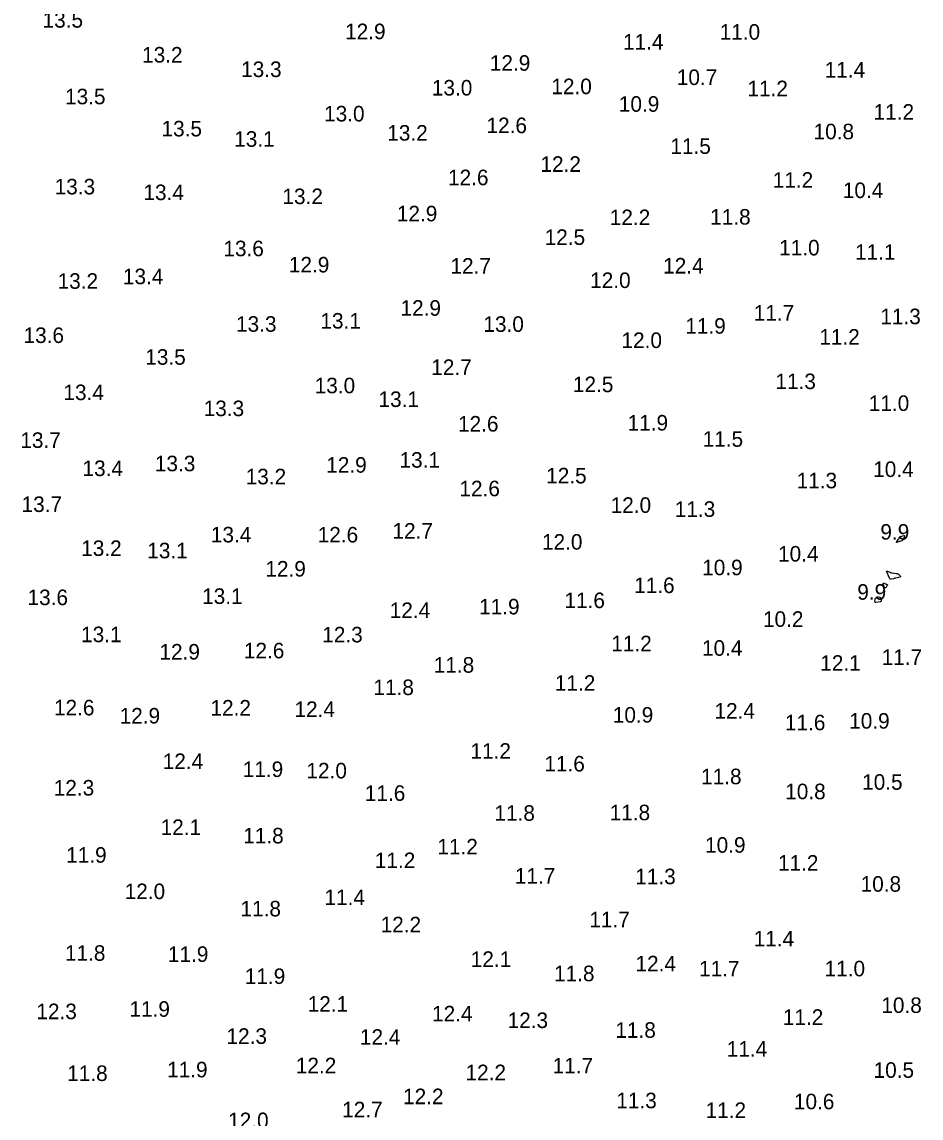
# Model space of a CAD drawing. Extents: x 1023796 to 1112670, y 656573 to 837340.
# Drawn here: x 1101430.2 to 1101719.3, y 689215 to 689567.4 of the extents above; entities that cross this region are included whole.
import ezdxf

# ---------------------------------------------------------------- set-up
doc = ezdxf.new("R2010")
doc.units = 0
doc.layers.add('V-CHAN-CONT-10FT', color=7, linetype='Continuous')
doc.layers.add('V-TOPO-SOUN', color=7, linetype='Continuous')

msp = doc.modelspace()

# ---------------------------------------------------------------- linework, layer by layer
at = {"layer": 'V-CHAN-CONT-10FT'}
for points in [[(1101713.78, 689401.59), (1101713.74, 689401.5), (1101713.69, 689401.42), (1101713.4, 689400.9), (1101713.34, 689400.81), (1101713.26, 689400.72), (1101713.17, 689400.66), (1101713.07, 689400.6), (1101712.47, 689400.35), (1101712.45, 689400.34), (1101712.42, 689400.34), (1101712.4, 689400.33), (1101712.37, 689400.33), (1101712.27, 689400.33), (1101712.24, 689400.33), (1101712.22, 689400.33), (1101712.19, 689400.32), (1101712.17, 689400.31), (1101711.48, 689400.05), (1101711.38, 689400.02), (1101711.33, 689400.03), (1101711.33, 689400.08), (1101711.38, 689400.17), (1101712.04, 689401.1), (1101712.1, 689401.18), (1101712.14, 689401.25), (1101712.19, 689401.33), (1101712.22, 689401.41), (1101712.37, 689401.75), (1101712.42, 689401.82), (1101712.47, 689401.88), (1101712.54, 689401.93), (1101712.62, 689401.96), (1101713.82, 689402.29), (1101713.9, 689402.3), (1101713.95, 689402.29), (1101713.97, 689402.24), (1101713.95, 689402.16), (1101713.84, 689401.78), (1101713.81, 689401.68)], [(1101709.29, 689388.25), (1101709.17, 689388.35), (1101709.08, 689388.5), (1101708.2, 689390.56), (1101708.16, 689390.72), (1101708.18, 689390.81), (1101708.27, 689390.83), (1101708.42, 689390.78), (1101709.18, 689390.48), (1101709.37, 689390.41), (1101709.56, 689390.35), (1101709.76, 689390.31), (1101709.95, 689390.27), (1101711.25, 689390.1), (1101711.45, 689390.06), (1101711.63, 689390), (1101711.8, 689389.91), (1101711.96, 689389.79), (1101712.56, 689389.26), (1101712.67, 689389.14), (1101712.69, 689389.04), (1101712.63, 689388.96), (1101712.48, 689388.9), (1101711.12, 689388.55), (1101710.93, 689388.5), (1101710.75, 689388.45), (1101710.56, 689388.41), (1101710.37, 689388.37), (1101709.61, 689388.22), (1101709.43, 689388.21)], [(1101707.14, 689386.91), (1101707.19, 689386.93), (1101707.27, 689386.92), (1101707.84, 689386.75), (1101707.91, 689386.73), (1101707.98, 689386.7), (1101708.05, 689386.67), (1101708.11, 689386.63), (1101708.36, 689386.48), (1101708.41, 689386.43), (1101708.44, 689386.39), (1101708.44, 689386.33), (1101708.41, 689386.28), (1101707.9, 689385.49), (1101707.85, 689385.43), (1101707.79, 689385.41), (1101707.74, 689385.42), (1101707.67, 689385.46), (1101707.35, 689385.72), (1101707.32, 689385.75), (1101707.29, 689385.79), (1101707.28, 689385.84), (1101707.27, 689385.89), (1101707.26, 689386.09), (1101707.26, 689386.14), (1101707.25, 689386.2), (1101707.24, 689386.25), (1101707.23, 689386.3), (1101707.12, 689386.78), (1101707.11, 689386.86)], [(1101705.21, 689382.53), (1101705.32, 689382.54), (1101705.43, 689382.53), (1101706.03, 689382.4), (1101706.15, 689382.36), (1101706.24, 689382.29), (1101706.3, 689382.19), (1101706.33, 689382.06), (1101706.41, 689381.33), (1101706.41, 689381.18), (1101706.36, 689381.06), (1101706.26, 689380.98), (1101706.11, 689380.94), (1101704.74, 689380.74), (1101704.6, 689380.74), (1101704.51, 689380.78), (1101704.45, 689380.87), (1101704.43, 689381.01), (1101704.46, 689381.74), (1101704.47, 689381.85), (1101704.51, 689381.95), (1101704.57, 689382.04), (1101704.65, 689382.12), (1101705.02, 689382.43), (1101705.11, 689382.49)]]:
    msp.add_lwpolyline(points, close=True, dxfattribs=at)

# ---------------------------------------------------------------- texts
at = {"layer": 'V-TOPO-SOUN'}
for s, p in [('13.5 ', (1101436.86, 689565.54)), ('12.9 ', (1101534.11, 689561.83)), ('11.0 ', (1101654.51, 689561.67)), ('11.4 ', (1101623.44, 689558.49)), ('13.2 ', (1101468.85, 689554.32)), ('12.9 ', (1101580.63, 689551.69)), ('13.3 ', (1101500.68, 689549.66)), ('11.4 ', (1101688.27, 689549.5)), ('12.0 ', (1101600.41, 689544.15)), ('10.7 ', (1101640.73, 689547.1)), ('13.5 ', (1101444.08, 689540.9)), ('13.0 ', (1101561.99, 689543.72)), ('11.2 ', (1101663.44, 689543.49)), ('10.9 ', (1101622.1, 689538.5)), ('13.0 ', (1101527.35, 689535.39)), ('11.2 ', (1101703.99, 689535.95)), ('13.5 ', (1101475.09, 689530.57)), ('12.6 ', (1101579.56, 689531.62)), ('13.1 ', (1101498.45, 689527.25)), ('13.2 ', (1101547.66, 689529.22)), ('10.8 ', (1101684.7, 689529.65)), ('11.5 ', (1101638.67, 689524.95)), ('12.2 ', (1101596.9, 689519.18)), ('12.6 ', (1101567.19, 689514.88)), ('11.2 ', (1101671.57, 689514.06)), ('13.3 ', (1101440.74, 689511.93)), ('13.4 ', (1101469.28, 689510.09)), ('13.2 ', (1101513.96, 689508.81)), ('10.4 ', (1101694.11, 689510.75)), ('12.9 ', (1101550.74, 689503.27)), ('12.2 ', (1101619.18, 689502.05)), ('11.8 ', (1101651.46, 689502.22)), ('12.5 ', (1101598.25, 689495.69)), ('13.6 ', (1101494.98, 689492.05)), ('11.0 ', (1101673.64, 689492.31)), ('11.1 ', (1101698.02, 689490.9)), ('12.9 ', (1101516.03, 689486.83)), ('12.7 ', (1101567.97, 689486.44)), ('12.4 ', (1101636.34, 689486.5)), ('13.2 ', (1101441.69, 689481.58)), ('13.4 ', (1101462.68, 689483.06)), ('12.0 ', (1101612.88, 689481.84)), ('12.9 ', (1101551.92, 689472.92)), ('11.7 ', (1101665.47, 689471.35)), ('11.3 ', (1101706.15, 689470.2)), ('13.3 ', (1101499.04, 689467.77)), ('13.1 ', (1101526.17, 689468.79)), ('13.0 ', (1101578.56, 689467.74)), ('11.9 ', (1101643.46, 689467.15)), ('13.6 ', (1101430.74, 689464.16)), ('11.2 ', (1101686.54, 689463.64)), ('12.0 ', (1101622.95, 689462.55)), ('13.5 ', (1101469.87, 689457.17)), ('12.7 ', (1101561.8, 689453.89)), ('11.3 ', (1101672.43, 689449.33)), ('13.4 ', (1101443.56, 689445.79)), ('13.0 ', (1101524.33, 689447.99)), ('12.5 ', (1101607.34, 689448.35)), ('13.1 ', (1101544.84, 689443.59)), ('11.0 ', (1101702.44, 689442.31)), ('13.3 ', (1101488.64, 689440.64)), ('12.6 ', (1101570.4, 689435.68)), ('11.9 ', (1101624.92, 689436.01)), ('13.7 ', (1101429.71, 689430.43)), ('11.5 ', (1101649.04, 689430.8)), ('13.4 ', (1101449.69, 689421.38)), ('13.3 ', (1101472.95, 689422.92)), ('12.9 ', (1101528.04, 689422.46)), ('13.1 ', (1101551.6, 689424.07)), ('10.4 ', (1101703.86, 689421.08)), ('13.2 ', (1101502.15, 689418.72)), ('12.5 ', (1101598.74, 689419.02)), ('11.3 ', (1101679.25, 689417.44)), ('12.6 ', (1101570.86, 689414.88)), ('13.7 ', (1101430.11, 689409.83)), ('12.0 ', (1101619.47, 689409.54)), ('11.3 ', (1101640.08, 689408.26)), ('13.4 ', (1101490.96, 689400.05)), ('12.6 ', (1101525.29, 689400.02)), ('12.7 ', (1101549.33, 689401.27)), ('9.9', (1101706.17, 689400.94)), ('12.0 ', (1101597.39, 689397.72)), ('13.2 ', (1101449.27, 689395.69)), ('13.1 ', (1101470.5, 689394.94)), ('10.4 ', (1101673.28, 689393.89)), ('12.9 ', (1101508.48, 689389.06)), ('10.9 ', (1101648.9, 689389.49)), ('11.6 ', (1101627.03, 689383.75)), ('13.6 ', (1101432.02, 689379.88)), ('13.1 ', (1101488.15, 689380.27)), ('11.6 ', (1101604.62, 689378.93)), ('9.9', (1101698.75, 689381.62)), ('12.4 ', (1101548.45, 689375.74)), ('11.9 ', (1101577.19, 689376.89)), ('10.2 ', (1101668.43, 689372.89)), ('13.1 ', (1101449.24, 689367.97)), ('12.3 ', (1101526.76, 689367.9)), ('11.2 ', (1101619.67, 689365.05)), ('12.9 ', (1101474.43, 689362.39)), ('12.6 ', (1101501.57, 689362.78)), ('10.4 ', (1101648.84, 689363.6)), ('11.8 ', (1101562.59, 689358.16)), ('12.1 ', (1101686.84, 689358.78)), ('11.7 ', (1101706.58, 689360.68)), ('11.8 ', (1101543.2, 689350.97)), ('11.2 ', (1101601.53, 689352.35)), ('12.6 ', (1101440.52, 689344.44)), ('12.2 ', (1101490.83, 689344.38)), ('12.4 ', (1101517.83, 689343.92)), ('12.4 ', (1101652.84, 689343.39)), ('12.9 ', (1101461.63, 689341.82)), ('10.9 ', (1101620.16, 689342.11)), ('10.9 ', (1101696.15, 689340.18)), ('11.6 ', (1101675.49, 689339.65)), ('11.2 ', (1101574.4, 689330.5)), ('12.4 ', (1101475.48, 689327.19)), ('11.6 ', (1101598.16, 689326.4)), ('11.9 ', (1101501.2, 689324.63)), ('12.0 ', (1101521.67, 689324.17)), ('11.8 ', (1101648.54, 689322.3)), ('12.3 ', (1101440.44, 689318.66)), ('10.5 ', (1101700.31, 689320.53)), ('11.6 ', (1101540.45, 689316.95)), ('10.8 ', (1101675.58, 689317.48)), ('11.8 ', (1101582.11, 689310.55)), ('11.8 ', (1101619.15, 689310.72)), ('12.1 ', (1101474.8, 689305.99)), ('11.8 ', (1101501.37, 689303.27)), ('11.2 ', (1101563.77, 689299.73)), ('10.9 ', (1101649.82, 689300.28)), ('11.9 ', (1101444.44, 689297.07)), ('11.2 ', (1101543.66, 689295.33)), ('11.2 ', (1101673.25, 689294.51)), ('11.7 ', (1101588.67, 689290.34)), ('11.3 ', (1101627.38, 689290.15)), ('10.8 ', (1101699.82, 689287.75)), ('12.0 ', (1101463.24, 689285.36)), ('11.4 ', (1101527.48, 689283.45)), ('11.8 ', (1101500.48, 689279.81)), ('11.7 ', (1101612.62, 689276.3)), ('12.2 ', (1101545.53, 689274.69)), ('11.4 ', (1101665.44, 689270.17)), ('11.8 ', (1101444.05, 689265.54)), ('11.9 ', (1101477.15, 689265.18)), ('12.1 ', (1101574.5, 689263.57)), ('12.4 ', (1101627.45, 689262.13)), ('11.8 ', (1101601.27, 689258.98)), ('11.7 ', (1101647.89, 689260.52)), ('11.0 ', (1101688.24, 689260.55)), ('11.9 ', (1101501.86, 689258.09)), ('12.1 ', (1101522.07, 689249.17)), ('10.8 ', (1101706.48, 689248.77)), ('12.3 ', (1101434.86, 689246.77)), ('11.9 ', (1101464.78, 689247.53)), ('12.4 ', (1101562.06, 689246.05)), ('11.2 ', (1101674.82, 689244.94)), ('12.3 ', (1101586.34, 689243.92)), ('12.3 ', (1101495.98, 689238.83)), ('12.4 ', (1101538.87, 689238.54)), ('11.8 ', (1101620.98, 689240.77)), ('11.4 ', (1101656.78, 689234.7)), ('11.8 ', (1101444.77, 689226.89)), ('11.9 ', (1101476.89, 689228.07)), ('12.2 ', (1101518.26, 689229.38)), ('12.2 ', (1101572.82, 689227.15)), ('11.7 ', (1101600.81, 689229.32)), ('10.5 ', (1101703.99, 689227.91)), ('12.2 ', (1101552.74, 689219.44)), ('11.3 ', (1101621.28, 689218.13)), ('10.6 ', (1101678.38, 689217.8)), ('12.7 ', (1101533.16, 689215.21)), ('11.2 ', (1101649.99, 689215.01)), ('12.0 ', (1101496.51, 689211.73))]:
    msp.add_text(s, height=5, dxfattribs=at).set_placement(p)

doc.saveas('drawing.dxf')
